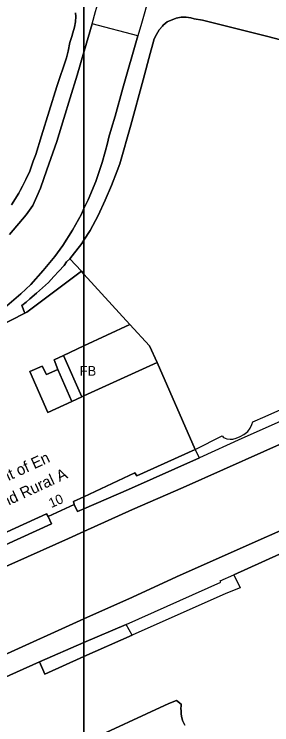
# Model space of a CAD drawing. Extents: x 529240 to 530363, y 179600 to 180767.
# Drawn here: x 530205.1 to 530245.3, y 180212.1 to 180323 of the extents above; entities that cross this region are included whole.
import ezdxf

# ---------------------------------------------------------------- set-up
doc = ezdxf.new("R2010")
doc.units = 0
for name, color, linetype in [('Building', 7, 'Continuous'), ('General surface', 7, 'Continuous'), ('Road Or Track', 7, 'Continuous'), ('Roadside', 7, 'Continuous'), ('Structure', 7, 'Continuous'), ('Unclassified', 7, 'Continuous')]:
    doc.layers.add(name, color=color, linetype=linetype)

msp = doc.modelspace()

# ---------------------------------------------------------------- linework, layer by layer
at = {"layer": 'Building'}
for points in [[(530204.7, 180293.25), (530205.85, 180295.05), (530206.05, 180295.5), (530206.4, 180296.15), (530206.95, 180297.2), (530207.55, 180298.5), (530208.1, 180300.05), (530208.5, 180301.1), (530209.4, 180304), (530211.75, 180311.7), (530213.3, 180316.2), (530213.55, 180317.25), (530213.8, 180318.6), (530214.1, 180319.5), (530214.25, 180320.1), (530214.55, 180320.95), (530214.7, 180321.8), (530214.75, 180322.65), (530214.7, 180323.2)], [(530204.7, 180293.25), (530205.85, 180295.05), (530206.05, 180295.5), (530206.4, 180296.15), (530206.95, 180297.2), (530207.55, 180298.5), (530208.1, 180300.05), (530208.5, 180301.1), (530209.4, 180304), (530211.75, 180311.7), (530213.3, 180316.2), (530213.55, 180317.25), (530213.8, 180318.6), (530214.1, 180319.5), (530214.25, 180320.1), (530214.55, 180320.95), (530214.7, 180321.8), (530214.75, 180322.65), (530214.7, 180323.2)], [(530259.3, 180315.65), (530244.7, 180319.5), (530234.5, 180322.05), (530233.2, 180322.3), (530232.7, 180322.45), (530231.95, 180322.55), (530231.15, 180322.55), (530230.4, 180322.4), (530229, 180321.8), (530228.35, 180321.3), (530228.25, 180321.15), (530227.75, 180320.55), (530227.3, 180319.85), (530226.95, 180319.15), (530226.75, 180318.35), (530226.35, 180316.85), (530225.25, 180312.75), (530223.3, 180305.7), (530221.6, 180299.65), (530221.2, 180298.55), (530220.3, 180296.25), (530219.3, 180294), (530218.2, 180291.6), (530216.95, 180289.25), (530216, 180287.75), (530216, 180282.46), (530223.15, 180274.6), (530226.25, 180271.25), (530227.4, 180268.65), (530233.35, 180255.1), (530237.55, 180257.2), (530237.75, 180256.95), (530238.3, 180256.75), (530238.8, 180256.7), (530239.2, 180256.7), (530239.75, 180256.85), (530240.35, 180257.1), (530240.95, 180257.4), (530241.55, 180257.9), (530241.95, 180258.4), (530242.2, 180259), (530242.35, 180259.4), (530244.25, 180260.25), (530251.85, 180263.6)], [(530216, 180287.75), (530216.95, 180289.25), (530218.2, 180291.6), (530219.3, 180294), (530220.3, 180296.25), (530221.2, 180298.55), (530221.6, 180299.65), (530223.3, 180305.7), (530225.25, 180312.75), (530226.35, 180316.85), (530226.75, 180318.35), (530226.95, 180319.15), (530227.3, 180319.85), (530227.75, 180320.55), (530228.25, 180321.15), (530228.35, 180321.3), (530229, 180321.8), (530230.4, 180322.4), (530231.15, 180322.55), (530231.95, 180322.55), (530232.7, 180322.45), (530233.2, 180322.3), (530234.5, 180322.05), (530244.7, 180319.5), (530259.3, 180315.65)], [(530213.8, 180284.85), (530214.15, 180285.3), (530215.65, 180287.2), (530216, 180287.75)], [(530215.6, 180282.9), (530213.8, 180284.85)], [(530200.35, 180240.55), (530210.15, 180245.05), (530210.4, 180244.65), (530214.5, 180246.5), (530214.35, 180246.95), (530216, 180247.72), (530216, 180263.46), (530215.65, 180263.3), (530214.1, 180262.55), (530210.35, 180260.85), (530207.55, 180267.25), (530209.5, 180268.1), (530210.15, 180266.8), (530211.95, 180267.55), (530211.35, 180269.05), (530212.8, 180269.75), (530216, 180271.25), (530216, 180282.46), (530215.6, 180282.9), (530207.1, 180276.5), (530206.8, 180276.35), (530200.35, 180273.1)], [(530215.6, 180282.9), (530207.1, 180276.5), (530206.8, 180276.35)], [(530216, 180282.46), (530215.6, 180282.9)], [(530223.15, 180274.6), (530216, 180282.46)], [(530206.8, 180276.35), (530200.35, 180273.1), (530179.6, 180262.7), (530189.05, 180242.05)], [(530223.15, 180274.6), (530216, 180271.25)], [(530216, 180271.25), (530212.8, 180269.75)], [(530212.8, 180269.75), (530211.35, 180269.05), (530211.95, 180267.55)], [(530215.65, 180263.3), (530212.8, 180269.75)], [(530216, 180263.46), (530227.4, 180268.65)], [(530211.95, 180267.55), (530210.15, 180266.8), (530209.5, 180268.1), (530207.55, 180267.25), (530210.35, 180260.85), (530214.1, 180262.55)], [(530211.95, 180267.55), (530214.1, 180262.55)], [(530214.1, 180262.55), (530215.65, 180263.3)], [(530215.65, 180263.3), (530216, 180263.46)], [(530216, 180247.72), (530223.95, 180251.45), (530224.25, 180250.95), (530233.35, 180255.1)], [(530214.5, 180246.5), (530214.35, 180246.95), (530216, 180247.72)], [(530210.4, 180244.65), (530214.5, 180246.5)], [(530191.75, 180236.1), (530200.55, 180240.1), (530200.35, 180240.55), (530210.15, 180245.05), (530210.4, 180244.65)], [(530248.7, 180239.75), (530239.4, 180235.55), (530240.35, 180233.5), (530238.15, 180232.6), (530223.5, 180226.1), (530216, 180222.76), (530216, 180209.3), (530229.25, 180215.45), (530230.45, 180215.9), (530231.15, 180215.35), (530231.15, 180215.1), (530231.1, 180214.65), (530231.15, 180214.3), (530231.15, 180213.85), (530231.2, 180213.45), (530231.4, 180212.8), (530231.75, 180212.05)], [(530216, 180222.76), (530223.5, 180226.1)], [(530216, 180209.3), (530216, 180222.76), (530209.9, 180220.05), (530209.05, 180221.95), (530200.8, 180218.25), (530201.25, 180217.15), (530190.65, 180212.4), (530190.2, 180213.2), (530187.1, 180211.75)], [(530209.05, 180221.95), (530209.9, 180220.05), (530216, 180222.76)], [(530168.45, 180203.4), (530176.9, 180207.35), (530177.45, 180206.4), (530187.5, 180210.95), (530187.1, 180211.75), (530190.2, 180213.2), (530190.65, 180212.4), (530201.25, 180217.15), (530200.8, 180218.25), (530209.05, 180221.95)], [(530231.75, 180212.05), (530231.4, 180212.8), (530231.2, 180213.45), (530231.15, 180213.85), (530231.15, 180214.3), (530231.1, 180214.65), (530231.15, 180215.1), (530231.15, 180215.35), (530230.45, 180215.9), (530229.25, 180215.45), (530216, 180209.3)], [(530231.75, 180212.05), (530231.4, 180212.8), (530231.2, 180213.45), (530231.15, 180213.85), (530231.15, 180214.3), (530231.1, 180214.65), (530231.15, 180215.1), (530231.15, 180215.35), (530230.45, 180215.9), (530229.25, 180215.45), (530216, 180209.3)]]:
    msp.add_lwpolyline(points, dxfattribs=at)
for points in [[(530216, 180287.75), (530215.65, 180287.2), (530214.15, 180285.3), (530213.8, 180284.85), (530215.6, 180282.9), (530216, 180282.46)], [(530216, 180282.46), (530216, 180271.25), (530223.15, 180274.6)], [(530216, 180247.72), (530223.95, 180251.45), (530224.25, 180250.95), (530233.35, 180255.1), (530227.4, 180268.65), (530216, 180263.46)]]:
    msp.add_lwpolyline(points, close=True, dxfattribs=at)
at = {"layer": 'General surface'}
for points in [[(530215.6, 180282.9), (530213.8, 180284.85), (530213.3, 180284.35), (530212.9, 180283.8), (530212.1, 180282.9), (530211.3, 180282.05), (530210.45, 180281.15), (530209.55, 180280.3), (530208.6, 180279.45), (530207.55, 180278.6), (530207, 180278.05), (530206.3, 180277.55), (530206.8, 180276.35), (530207.1, 180276.5)], [(530216, 180271.25), (530216, 180263.46), (530227.4, 180268.65), (530226.25, 180271.25), (530223.15, 180274.6)], [(530216, 180271.25), (530212.8, 180269.75), (530215.65, 180263.3), (530216, 180263.46)], [(530214.1, 180262.55), (530211.95, 180267.55), (530210.15, 180266.8), (530209.5, 180268.1), (530207.55, 180267.25), (530210.35, 180260.85)], [(530216, 180247.72), (530216, 180245.83), (530222.95, 180248.85), (530234, 180253.8), (530233.35, 180255.1), (530224.25, 180250.95), (530223.95, 180251.45)], [(530216, 180247.72), (530214.35, 180246.95), (530214.5, 180246.5), (530215, 180245.4), (530216, 180245.83)], [(530210.4, 180244.65), (530210.15, 180245.05), (530200.35, 180240.55), (530200.55, 180240.1), (530191.75, 180236.1), (530192.25, 180235), (530201.3, 180239.1), (530210.95, 180243.5)], [(530216, 180224.95), (530216, 180222.76), (530223.5, 180226.1), (530222.6, 180227.8)], [(530216, 180224.95), (530209.05, 180221.95), (530209.9, 180220.05), (530216, 180222.76)]]:
    msp.add_lwpolyline(points, close=True, dxfattribs=at)
at = {"layer": 'Road Or Track'}
for points in [[(530216, 180317.08), (530216, 180292.66), (530216.65, 180294.05), (530217.85, 180296.9), (530218.85, 180299.85), (530219.3, 180301.5), (530219.7, 180302.9), (530219.9, 180303.8), (530220.3, 180305.2), (530220.85, 180307.1), (530222.05, 180311.45), (530224.42, 180319.62), (530217.3, 180321.51), (530216.05, 180317.25)], [(530216, 180242.28), (530216, 180228.65), (530223.55, 180232.05), (530230.45, 180235.2), (530238.5, 180238.8), (530244.45, 180241.45), (530244.95, 180241.65), (530262.2, 180249.25), (530262.55, 180249.3), (530262.85, 180249.25), (530263.85, 180249.05), (530264.5, 180248.85), (530259.23, 180261.54), (530255.5, 180259.9), (530250.35, 180257.6), (530231.5, 180249.15), (530223.6, 180245.7)], [(530216, 180242.28), (530213.6, 180241.2), (530205.2, 180237.45), (530197.9, 180234.2), (530193.9, 180232.4), (530192.7, 180232.1), (530192.37, 180232.03), (530197.27, 180220.16), (530202.95, 180222.75), (530216, 180228.65)]]:
    msp.add_lwpolyline(points, close=True, dxfattribs=at)
for points in [[(530216, 180317.08), (530216.05, 180317.25), (530217.3, 180321.51)], [(530216, 180292.66), (530216.65, 180294.05), (530217.85, 180296.9), (530218.85, 180299.85), (530219.3, 180301.5), (530219.7, 180302.9), (530219.9, 180303.8), (530220.3, 180305.2), (530220.85, 180307.1), (530222.05, 180311.45), (530224.42, 180319.62)], [(530203.95, 180277.5), (530206.15, 180279.35), (530207.7, 180280.85), (530209.65, 180283), (530211.45, 180285.2), (530212.7, 180286.9), (530214.2, 180289.3), (530215.6, 180291.8), (530216, 180292.66), (530216, 180317.08), (530214.95, 180313.5), (530213.85, 180309.95), (530212.85, 180306.7), (530211.8, 180303.15), (530210.2, 180298.7), (530209.25, 180295.85), (530208.65, 180294.55), (530208.05, 180293.15), (530207, 180291.7), (530204.4, 180288.65)], [(530204.4, 180288.65), (530207, 180291.7), (530208.05, 180293.15), (530208.65, 180294.55), (530209.25, 180295.85), (530210.2, 180298.7), (530211.8, 180303.15), (530212.85, 180306.7), (530213.85, 180309.95), (530214.95, 180313.5), (530216, 180317.08)], [(530177.5, 180263.5), (530177.55, 180263.65), (530177.65, 180263.9), (530177.8, 180264.15), (530178, 180264.35), (530178.4, 180264.6), (530186.7, 180268.35), (530198.2, 180273.7), (530199.55, 180274.3), (530201.65, 180275.75), (530203.95, 180277.5), (530206.15, 180279.35), (530207.7, 180280.85), (530209.65, 180283), (530211.45, 180285.2), (530212.7, 180286.9), (530214.2, 180289.3), (530215.6, 180291.8), (530216, 180292.66)], [(530216, 180242.28), (530223.6, 180245.7), (530231.5, 180249.15), (530250.35, 180257.6), (530255.5, 180259.9), (530259.23, 180261.54)], [(530192.37, 180232.03), (530192.7, 180232.1), (530193.9, 180232.4), (530197.9, 180234.2), (530205.2, 180237.45), (530213.6, 180241.2), (530216, 180242.28)], [(530216, 180228.65), (530223.55, 180232.05), (530230.45, 180235.2), (530238.5, 180238.8), (530244.45, 180241.45)], [(530197.27, 180220.16), (530202.95, 180222.75), (530216, 180228.65)]]:
    msp.add_lwpolyline(points, dxfattribs=at)
at = {"layer": 'Roadside'}
for points in [[(530204.4, 180288.65), (530207, 180291.7), (530208.05, 180293.15), (530208.65, 180294.55), (530209.25, 180295.85), (530210.2, 180298.7), (530211.8, 180303.15), (530212.85, 180306.7), (530213.85, 180309.95), (530214.95, 180313.5), (530216, 180317.08), (530216, 180332.84)], [(530226.16, 180325.81), (530224.96, 180321.55), (530224.42, 180319.62), (530222.05, 180311.45), (530220.85, 180307.1), (530220.3, 180305.2), (530219.9, 180303.8), (530219.7, 180302.9), (530219.3, 180301.5), (530218.85, 180299.85), (530217.85, 180296.9), (530216.65, 180294.05), (530216, 180292.66), (530216, 180287.75), (530216.95, 180289.25), (530218.2, 180291.6), (530219.3, 180294), (530220.3, 180296.25), (530221.2, 180298.55), (530221.6, 180299.65), (530223.3, 180305.7), (530225.25, 180312.75), (530226.35, 180316.85), (530226.75, 180318.35), (530226.95, 180319.15), (530227.3, 180319.85), (530227.75, 180320.55), (530228.25, 180321.15), (530228.35, 180321.3), (530229, 180321.8), (530230.4, 180322.4), (530231.15, 180322.55), (530231.95, 180322.55), (530232.7, 180322.45), (530233.2, 180322.3), (530234.5, 180322.05), (530244.7, 180319.5), (530259.3, 180315.65)], [(530214.7, 180323.2), (530214.75, 180322.65), (530214.7, 180321.8), (530214.55, 180320.95), (530214.25, 180320.1), (530214.1, 180319.5), (530213.8, 180318.6), (530213.55, 180317.25), (530213.3, 180316.2), (530211.75, 180311.7), (530209.4, 180304), (530208.5, 180301.1), (530208.1, 180300.05), (530207.55, 180298.5), (530206.95, 180297.2), (530206.4, 180296.15), (530206.05, 180295.5), (530205.85, 180295.05), (530204.7, 180293.25)], [(530200.35, 180273.1), (530206.8, 180276.35), (530206.3, 180277.55), (530207, 180278.05), (530207.55, 180278.6), (530208.6, 180279.45), (530209.55, 180280.3), (530210.45, 180281.15), (530211.3, 180282.05), (530212.1, 180282.9), (530212.9, 180283.8), (530213.3, 180284.35), (530213.8, 180284.85), (530214.15, 180285.3), (530215.65, 180287.2), (530216, 180287.75), (530216, 180292.66), (530215.6, 180291.8), (530214.2, 180289.3), (530212.7, 180286.9), (530211.45, 180285.2), (530209.65, 180283), (530207.7, 180280.85), (530206.15, 180279.35), (530203.95, 180277.5)], [(530252.2, 180261.95), (530240.65, 180256.8), (530234, 180253.8), (530222.95, 180248.85), (530216, 180245.83), (530216, 180242.28), (530223.6, 180245.7), (530231.5, 180249.15), (530250.35, 180257.6)], [(530262.2, 180249.25), (530244.95, 180241.65), (530244.45, 180241.45), (530238.5, 180238.8), (530230.45, 180235.2), (530223.55, 180232.05), (530216, 180228.65), (530216, 180224.95), (530222.6, 180227.8), (530237.35, 180234.4), (530237.25, 180234.6), (530239.4, 180235.55), (530248.7, 180239.75)], [(530187.1, 180211.75), (530190.2, 180213.2), (530190.65, 180212.4), (530201.25, 180217.15), (530200.8, 180218.25), (530209.05, 180221.95), (530216, 180224.95), (530216, 180228.65), (530202.95, 180222.75), (530197.27, 180220.16), (530196.6, 180219.85), (530189.05, 180216.55), (530186.82, 180215.54), (530172.5, 180209.05)]]:
    msp.add_lwpolyline(points, dxfattribs=at)
for points in [[(530216, 180332.84), (530216, 180317.08), (530216.05, 180317.25), (530217.3, 180321.51), (530217.83, 180323.44), (530218.42, 180325.56), (530218.46, 180327.36), (530218.15, 180329.13), (530217.49, 180330.8), (530216.71, 180332.02), (530216.57, 180332.24), (530216.52, 180332.31)], [(530216, 180242.28), (530216, 180245.83), (530215, 180245.4), (530214.5, 180246.5), (530210.4, 180244.65), (530210.95, 180243.5), (530201.3, 180239.1), (530192.25, 180235), (530191.75, 180236.1), (530190.4, 180239.05), (530187.05, 180237.6), (530188.75, 180233.8), (530189.15, 180233.05), (530189.5, 180232.6), (530190, 180232.3), (530190.65, 180232.1), (530191.3, 180231.95), (530192, 180231.95), (530192.37, 180232.03), (530192.7, 180232.1), (530193.9, 180232.4), (530197.9, 180234.2), (530205.2, 180237.45), (530213.6, 180241.2)]]:
    msp.add_lwpolyline(points, close=True, dxfattribs=at)
at = {"layer": 'Structure'}
msp.add_lwpolyline([(530214.1, 180262.55), (530215.65, 180263.3), (530212.8, 180269.75), (530211.35, 180269.05), (530211.95, 180267.55)], close=True, dxfattribs=at)
at = {"layer": 'Unclassified'}
for points in [[(530213.8, 180284.85), (530213.3, 180284.35), (530212.9, 180283.8), (530212.1, 180282.9), (530211.3, 180282.05), (530210.45, 180281.15), (530209.55, 180280.3), (530208.6, 180279.45), (530207.55, 180278.6), (530207, 180278.05), (530206.3, 180277.55), (530206.8, 180276.35)], [(530216, 180245.83), (530222.95, 180248.85), (530234, 180253.8)], [(530214.5, 180246.5), (530215, 180245.4)], [(530215, 180245.4), (530216, 180245.83)], [(530210.95, 180243.5), (530210.4, 180244.65)], [(530191.75, 180236.1), (530192.25, 180235), (530201.3, 180239.1), (530210.95, 180243.5)], [(530222.6, 180227.8), (530216, 180224.95)], [(530216, 180224.95), (530209.05, 180221.95)]]:
    msp.add_lwpolyline(points, dxfattribs=at)

# ---------------------------------------------------------------- texts
at = {"layer": 'Structure'}
msp.add_text('FB', height=1.5, dxfattribs=at).set_placement((530215.35, 180266.6))
at = {"layer": 'Unclassified'}
for s, height, rotation, p in [('Department of En', 1.75, 24.6, (530194.18, 180245.55)), ('Food and Rural A', 1.75, 25, (530196.97, 180242.92)), ('10', 1.5, 23.8, (530210.91, 180245.93))]:
    msp.add_text(s, height=height, rotation=rotation, dxfattribs=at).set_placement(p)

doc.saveas('drawing.dxf')
